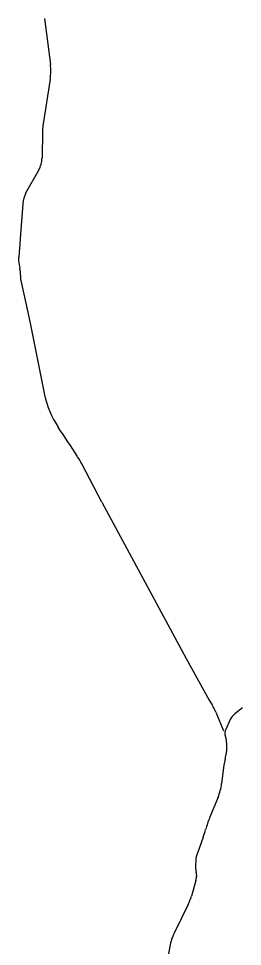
# Model space of a CAD drawing. Extents: x -678204 to -526855, y -1228851 to -1110393.
# Drawn here: x -589663 to -589233, y -1166903 to -1165121 of the extents above; entities that cross this region are included whole.
import ezdxf

# ---------------------------------------------------------------- set-up
doc = ezdxf.new("R2010")
doc.units = 0
for name, color, linetype in [('00_n_cyklo realizace rekreacni vedlejsi', 7, 'Continuous'), ('00_n_cyklo studie rekreacni vedlejsi', 7, 'Continuous'), ('00_n_cyklo trasovani rekreacni vedlejsi', 7, 'Continuous')]:
    doc.layers.add(name, color=color, linetype=linetype)

msp = doc.modelspace()

# ---------------------------------------------------------------- linework, layer by layer
at = {"layer": '00_n_cyklo realizace rekreacni vedlejsi'}
for p, q in [((-589297.3, -1166430.5), (-589291.8, -1166439.4)), ((-589233.4, -1166445), (-589248.1, -1166456.6)), ((-589284.5, -1166453.5), (-589269.5, -1166489)), ((-589256.7, -1166467.5), (-589265.5, -1166486.4)), ((-589269.1, -1166555.3), (-589273.4, -1166590.6)), ((-589266.4, -1166542.5), (-589266.6, -1166543.3)), ((-589280.1, -1166616.4), (-589296.4, -1166656.3)), ((-589308.9, -1166693.6), (-589320, -1166724)), ((-589323, -1166738.3), (-589323.6, -1166748.4)), ((-589322.9, -1166756.6), (-589322.3, -1166759.3)), ((-589321.6, -1166765.8), (-589321.6, -1166768.2)), ((-589372.9, -1166903.5), (-589382.8, -1166957.3))]:
    msp.add_line(p, q, dxfattribs=at)
for points in [[(-589322.8, -1166776.5), (-589331.5, -1166806.7)], [(-589337.7, -1166822.8), (-589364.4, -1166877.8)]]:
    msp.add_lwpolyline(points, dxfattribs=at)
for centre, radius, start, end in [((-589376.6, -1166492.3), 100, 22.8573, 31.9307), ((-589229.5, -1166480.2), 30, 128.3794, 155.0664), ((-589250.5, -1166493.3), 16.5, 155.0664, 196.1092), ((-589343.2, -1166520.1), 80, 343.7226, 16.1092), ((-589194.6, -1166564.3), 75, 163.7226, 173.0773), ((-589372.7, -1166578.5), 100, 337.7445, 353.0773), ((-589111.3, -1166732), 200, 157.7445, 164.4579), ((-589496.7, -1166624.9), 200, 339.9018, 344.4579), ((-589273.1, -1166741.2), 50, 159.9018, 176.7336), ((-589293.6, -1166750.1), 30, 176.7336, 192.4237), ((-589351.6, -1166768.2), 30, 343.9015, 0), ((-589351.6, -1166765.8), 30, 0, 12.4237), ((-589427.6, -1166779), 100, 334.0388, 343.9015), ((-589274.5, -1166921.5), 100, 154.0388, 169.5807)]:
    msp.add_arc(centre, radius, start, end, dxfattribs=at)
at = {"layer": '00_n_cyklo studie rekreacni vedlejsi'}
for p, q in [((-589613.6, -1165120.7), (-589602.2, -1165208.7)), ((-589602.6, -1165237), (-589616, -1165322.9)), ((-589617.2, -1165336.2), (-589618.3, -1165388.7)), ((-589649.1, -1165455.5), (-589624.7, -1165412.1)), ((-589655.4, -1165476.5), (-589658.3, -1165518.1)), ((-589503.7, -1166049.7), (-589541.9, -1165976.4)), ((-589503.7, -1166049.7), (-589341.3, -1166350.1)), ((-589341.3, -1166350.1), (-589297.3, -1166430.5))]:
    msp.add_line(p, q, dxfattribs=at)
for points in [[(-589658.3, -1165518.1), (-589663.1, -1165579.1)], [(-589662.2, -1165593.4), (-589660.6, -1165600.9)], [(-589659.6, -1165613.8), (-589659.7, -1165616.1)], [(-589659.1, -1165624), (-589643.9, -1165693.6)], [(-589643.9, -1165693.6), (-589639.4, -1165715.6), (-589613.3, -1165843.4)]]:
    msp.add_lwpolyline(points, dxfattribs=at)
for centre, radius, start, end in [((-589701.4, -1165221.5), 100, 351.1064, 7.3592), ((-589517.2, -1165338.3), 100, 171.1064, 178.7876), ((-589668.3, -1165387.6), 50, 330.6602, 358.7876), ((-589605.5, -1165480), 50, 150.6602, 176.0205), ((-589613.3, -1165583), 50, 175.4728, 192.0014), ((-589709.5, -1165611.3), 50, 357.0625, 12.0014), ((-589629.8, -1165617.6), 30, 177.0625, 192.2582), ((-589441.8, -1165808.4), 175, 191.5577, 213.7249), ((-593297.2, -1168382), 4460.5, 32.8504, 33.7249), ((-589697, -1166057.4), 175, 27.5581, 32.8504)]:
    msp.add_arc(centre, radius, start, end, dxfattribs=at)
at = {"layer": '00_n_cyklo trasovani rekreacni vedlejsi'}
for p, q in [((-589613.6, -1165120.7), (-589602.2, -1165208.7)), ((-589602.6, -1165237), (-589616, -1165322.9)), ((-589617.2, -1165336.2), (-589618.3, -1165388.7)), ((-589649.1, -1165455.5), (-589624.7, -1165412.1)), ((-589655.4, -1165476.5), (-589658.3, -1165518.1)), ((-589503.7, -1166049.7), (-589541.9, -1165976.4)), ((-589503.7, -1166049.7), (-589341.3, -1166350.1)), ((-589341.3, -1166350.1), (-589297.3, -1166430.5)), ((-589297.3, -1166430.5), (-589291.8, -1166439.4)), ((-589233.4, -1166445), (-589248.1, -1166456.6)), ((-589284.5, -1166453.5), (-589269.5, -1166489)), ((-589256.7, -1166467.5), (-589265.5, -1166486.4)), ((-589269.1, -1166555.3), (-589273.4, -1166590.6)), ((-589266.4, -1166542.5), (-589266.6, -1166543.3)), ((-589280.1, -1166616.4), (-589296.4, -1166656.3)), ((-589308.9, -1166693.6), (-589320, -1166724)), ((-589323, -1166738.3), (-589323.6, -1166748.4)), ((-589322.9, -1166756.6), (-589322.3, -1166759.3)), ((-589321.6, -1166765.8), (-589321.6, -1166768.2)), ((-589372.9, -1166903.5), (-589382.8, -1166957.3))]:
    msp.add_line(p, q, dxfattribs=at)
for points in [[(-589658.3, -1165518.1), (-589663.1, -1165579.1)], [(-589662.2, -1165593.4), (-589660.6, -1165600.9)], [(-589659.6, -1165613.8), (-589659.7, -1165616.1)], [(-589659.1, -1165624), (-589643.9, -1165693.6)], [(-589643.9, -1165693.6), (-589639.4, -1165715.6), (-589613.3, -1165843.4)], [(-589322.8, -1166776.5), (-589331.5, -1166806.7)], [(-589337.7, -1166822.8), (-589364.4, -1166877.8)]]:
    msp.add_lwpolyline(points, dxfattribs=at)
for centre, radius, start, end in [((-589701.4, -1165221.5), 100, 351.1064, 7.3592), ((-589517.2, -1165338.3), 100, 171.1064, 178.7876), ((-589668.3, -1165387.6), 50, 330.6602, 358.7876), ((-589605.5, -1165480), 50, 150.6602, 176.0205), ((-589613.3, -1165583), 50, 175.4728, 192.0014), ((-589709.5, -1165611.3), 50, 357.0625, 12.0014), ((-589629.8, -1165617.6), 30, 177.0625, 192.2582), ((-589441.8, -1165808.4), 175, 191.5577, 213.7249), ((-593297.2, -1168382), 4460.5, 32.8504, 33.7249), ((-589697, -1166057.4), 175, 27.5581, 32.8504), ((-589376.6, -1166492.3), 100, 22.8573, 31.9307), ((-589229.5, -1166480.2), 30, 128.3794, 155.0664), ((-589250.5, -1166493.3), 16.5, 155.0664, 196.1092), ((-589343.2, -1166520.1), 80, 343.7226, 16.1092), ((-589194.6, -1166564.3), 75, 163.7226, 173.0773), ((-589372.7, -1166578.5), 100, 337.7445, 353.0773), ((-589111.3, -1166732), 200, 157.7445, 164.4579), ((-589496.7, -1166624.9), 200, 339.9018, 344.4579), ((-589273.1, -1166741.2), 50, 159.9018, 176.7336), ((-589293.6, -1166750.1), 30, 176.7336, 192.4237), ((-589351.6, -1166768.2), 30, 343.9015, 0), ((-589351.6, -1166765.8), 30, 0, 12.4237), ((-589427.6, -1166779), 100, 334.0388, 343.9015), ((-589274.5, -1166921.5), 100, 154.0388, 169.5807)]:
    msp.add_arc(centre, radius, start, end, dxfattribs=at)

doc.saveas('drawing.dxf')
